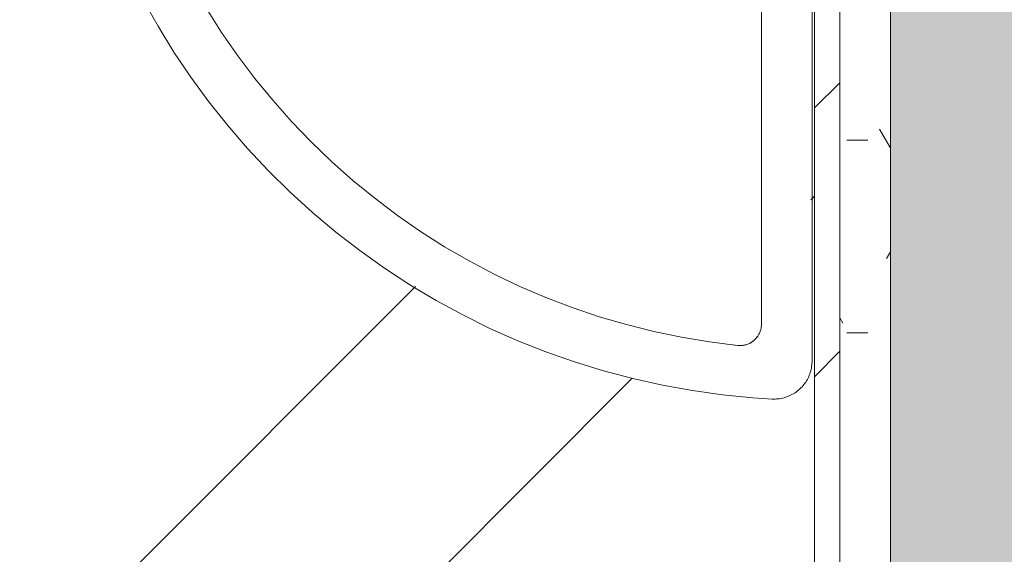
# Model space of a CAD drawing. Header units: millimetres. Extents: x -18260 to 188148, y -14086 to 2351883.
# Tile 408 of 592: x 55502 to 55892, y -2272 to -2061. Entities that reach past the tile are written whole.
import ezdxf

# ---------------------------------------------------------------- set-up
doc = ezdxf.new("R2010")
doc.units = ezdxf.units.MM
for name, color, linetype, lineweight in [('A-FLOR', 192, 'Continuous', 18), ('A-WALL', 113, 'Continuous', 18), ('A-WALL-PATT', 111, 'Continuous', 25), ('I-WALL', 2, 'Continuous', 18), ('P-SANR-FIXT', 6, 'Continuous', 9)]:
    doc.layers.add(name, color=color, linetype=linetype, lineweight=lineweight)

# ---------------------------------------------------------------- blocks, each defined once
blk = doc.blocks.new('Blks_Banh_Lavatório de Canto com Barras - Único-3080981-PLANTA DE IMPERMEABILIZAÇÃO - 1 PAV_')
at = {"layer": 'P-SANR-FIXT', "color": 133, "lineweight": 5}
for p, q in [((-77.78, 106.07), (-176.78, 205.06)), ((-201.25, 201.25), (-91.92, 91.92))]:
    blk.add_line(p, q, dxfattribs=at)
at = {"layer": 'P-SANR-FIXT', "color": 133, "lineweight": 5, "flags": 128}
for points in [[(86.57, 287.24), (75.02, 290.47), (63.34, 293.24), (51.57, 295.54), (39.71, 297.36), (27.78, 298.71), (15.82, 299.58), (3.82, 299.98), (-8.18, 299.89), (-20.16, 299.32), (-32.12, 298.28), (-44.02, 296.75), (-55.85, 294.76), (-67.59, 292.29), (-79.23, 289.35), (-90.73, 285.95), (-102.1, 282.09), (-113.3, 277.78), (-124.31, 273.03), (-135.13, 267.84), (-145.73, 262.22), (-156.1, 256.19), (-166.22, 249.74), (-176.08, 242.89), (-185.65, 235.66), (-194.93, 228.04), (-200.67, 223)], [(-176.11, 217.68), (-167.27, 224.55), (-158.15, 231.06), (-148.79, 237.2), (-139.18, 242.96), (-129.36, 248.33), (-119.32, 253.3), (-109.1, 257.87), (-98.7, 262.03), (-88.14, 265.77), (-77.44, 269.08), (-66.62, 271.96), (-55.69, 274.41), (-44.67, 276.41), (-33.58, 277.98), (-22.44, 279.1), (-11.26, 279.77), (-0.06, 280), (11.13, 279.78), (22.31, 279.11), (33.45, 277.99), (44.54, 276.43), (55.56, 274.43), (66.49, 271.99)], [(-200.67, 223), (-201.11, 222.59), (-201.53, 222.17), (-201.94, 221.72), (-202.32, 221.26), (-202.69, 220.79), (-203.04, 220.3), (-203.36, 219.8), (-203.67, 219.28), (-203.96, 218.75), (-204.22, 218.22), (-204.47, 217.67), (-204.69, 217.11), (-204.89, 216.54), (-205.06, 215.97), (-205.22, 215.39), (-205.35, 214.8), (-205.45, 214.21), (-205.54, 213.62), (-205.59, 213.02), (-205.63, 212.42), (-205.64, 211.82), (-205.63, 211.22), (-205.59, 210.62), (-205.53, 210.03), (-205.44, 209.43), (-205.33, 208.84), (-205.2, 208.26), (-205.05, 207.68), (-204.87, 207.11), (-204.67, 206.54), (-204.44, 205.98), (-204.2, 205.44), (-203.93, 204.9), (-203.64, 204.37), (-203.33, 203.86), (-203, 203.36), (-202.65, 202.87), (-202.28, 202.4), (-201.9, 201.94), (-201.49, 201.5), (-201.25, 201.25)], [(-174.57, 218.88), (-176.04, 217.74), (-176.11, 217.68)], [(-176.78, 205.06), (-177.01, 205.31), (-177.24, 205.56), (-177.45, 205.82), (-177.66, 206.1), (-177.85, 206.37), (-178.03, 206.66), (-178.2, 206.96), (-178.36, 207.26), (-178.51, 207.56), (-178.64, 207.88), (-178.76, 208.19), (-178.87, 208.52), (-178.97, 208.84), (-179.05, 209.17), (-179.12, 209.5), (-179.18, 209.84), (-179.22, 210.18), (-179.25, 210.52), (-179.26, 210.86), (-179.27, 211.2), (-179.25, 211.54), (-179.23, 211.87), (-179.19, 212.21), (-179.14, 212.55), (-179.07, 212.88), (-178.99, 213.21), (-178.9, 213.54), (-178.79, 213.86), (-178.68, 214.18), (-178.55, 214.5), (-178.4, 214.8), (-178.25, 215.11), (-178.08, 215.4), (-177.9, 215.69), (-177.71, 215.97), (-177.51, 216.25), (-177.3, 216.51), (-177.07, 216.77), (-176.84, 217.02), (-176.6, 217.25), (-176.35, 217.48), (-176.11, 217.68)], [(-176.11, 217.68), (-176.37, 217.46), (-176.62, 217.23), (-176.87, 216.99), (-177.1, 216.74), (-177.32, 216.49)], [(-178.81, 213.83), (-178.91, 213.51), (-179, 213.18), (-179.08, 212.85), (-179.14, 212.51), (-179.19, 212.18), (-179.23, 211.84), (-179.26, 211.5), (-179.27, 211.16), (-179.26, 210.82), (-179.25, 210.48), (-179.22, 210.14), (-179.17, 209.81), (-179.11, 209.47), (-179.04, 209.14)], [(-177.83, 206.35), (-177.64, 206.07), (-177.43, 205.8), (-177.22, 205.53), (-176.99, 205.28), (-176.78, 205.06)]]:
    blk.add_lwpolyline(points, dxfattribs=at)
blk = doc.blocks.new('BE-PMSa-MOD-ARQ-CONEXAODOFUTURO-EX-000-R_rvt-2-PLANTA DE IMPERMEABILIZAÇÃO - 1 PAV_')
at = {"layer": 'A-WALL-PATT', "lineweight": 5}
blk.add_hatch(color=57, dxfattribs=at).paths.add_polyline_path([(4133.89, -3760.84), (4146.39, -3760.84), (4146.39, -1880.84), (4056.39, -1880.84), (4056.39, -3760.84), (4133.67, -3760.84)])
h = blk.add_hatch(dxfattribs=at)
h.set_pattern_fill('FP_15', color=55, style=0, pattern_type=2)
h.set_pattern_definition([(0, (0, 0), (101.6, 25.4), [8.382, -67.818, 8.382, -67.818, -406.4]), (0, (0, 0), (101.6, 25.4), [-152.4, 8.382, -144.018, 8.382, -67.818, -177.8]), (0, (0, 0), (101.6, 25.4), [-381, 8.382, -42.418, 8.382, -118.618]), (120, (38.1, 12.7), (-72.79705, 75.28818), [8.382, -67.818, 8.382, -67.818, -406.4]), (120, (38.1, 12.7), (-72.79705, 75.28818), [-152.4, 8.382, -144.018, 8.382, -67.818, -177.8]), (120, (38.1, 12.7), (-72.79705, 75.28818), [-381, 8.382, -42.418, 8.382, -118.618]), (240, (50.8, 63.5), (-28.80295, -100.68818), [8.382, -67.818, 8.382, -67.818, -406.4]), (240, (50.8, 63.5), (-28.80295, -100.68818), [-152.4, 8.382, -144.018, 8.382, -67.818, -177.8]), (240, (50.8, 63.5), (-28.80295, -100.68818), [-381, 8.382, -42.418, 8.382, -118.618])])
h.paths.add_polyline_path([(4036.39, -3740.84), (4056.39, -3740.84), (4056.39, -3473.34), (4036.39, -3473.34), (4036.39, -3736.4)])
h.paths.add_polyline_path([(4056.39, -3368.34), (4056.39, -1890.84), (4036.39, -1890.84), (4036.39, -3368.34)])
h = blk.add_hatch(dxfattribs=at)
h.set_pattern_fill('FP_14', color=252, style=0, pattern_type=2)
h.set_pattern_definition([(45, (0, 0), (-53.033, 53.033), [])])
h.paths.add_polyline_path([(4026.39, -3730.84), (4036.39, -3730.84), (4036.39, -3473.34), (4026.39, -3473.34), (4026.39, -3567.38)])
h.paths.add_polyline_path([(4036.39, -3368.34), (4036.39, -1905.84), (4026.39, -1905.84), (4026.69, -3368.34)])
at = {"layer": 'A-WALL', "color": 90, "lineweight": 5}
for p, q in [((4036.39, -3368.34), (4036.39, -1905.84)), ((4056.39, -3368.34), (4056.39, -1905.84))]:
    blk.add_line(p, q, dxfattribs=at)
at = {"layer": 'I-WALL', "color": 130, "lineweight": 9}
blk.add_line((4026.39, -1905.84), (4026.39, -3358.34), dxfattribs=at)
at = {"layer": 'P-SANR-FIXT', "color": 250, "lineweight": 5, "rotation": 134.9999999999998}
blk.add_blockref('Blks_Banh_Lavatório de Canto com Barras - Único-3080981-PLANTA DE IMPERMEABILIZAÇÃO - 1 PAV_', (4025.41, -1910.84), dxfattribs=at)

msp = doc.modelspace()

# ---------------------------------------------------------------- hatches: boundary and pattern name
at = {"layer": 'A-FLOR'}
h = msp.add_hatch(dxfattribs=at)
h.set_pattern_fill('FP_1', color=1, style=0, pattern_type=2)
h.set_pattern_definition([(45, (51790.14, 0), (-251.447, 251.447), []), (45, (51790.14, 381), (-251.447, 251.447), [])])
h.paths.add_polyline_path([(54292.526, -3730.841), (55551.528, -3730.841), (55551.528, -3358.341), (55816.528, -3358.341), (55816.528, -1905.841), (54981.528, -1905.841), (54981.528, -1920.841), (54911.528, -1920.841), (54911.528, -1905.841), (54011.528, -1905.841), (54011.528, -1920.841), (53941.528, -1920.841), (53941.528, -1905.841), (53934.526, -1905.841), (53934.526, -1998.842), (53816.528, -1998.842), (53816.528, -3730.841), (54291.707, -3730.841)])
h.paths.add_polyline_path([(54291.707, -3720.199), (54284.632, -3717.267), (54282.563, -3712.79), (54281.704, -3710.196), (54282.385, -3584.991), (54289.231, -3575.333), (54292.705, -3572.773), (54294.941, -3571.505), (54296.561, -3570.852), (54300.883, -3570.507), (54302.227, -3570.166), (54311.584, -3570.166), (54291.761, -3517.052), (54279.843, -3472.324), (54271.31, -3423.51), (54267.35, -3376.101), (54267.605, -3326.766), (54271.612, -3281.814), (54280.74, -3232.052), (54291.209, -3192.607), (54306.863, -3157.063), (54317.349, -3140.692), (54325.089, -3130.542), (54340.091, -3114.722), (54357.836, -3100.207), (54376.221, -3088.328), (54397.44, -3078.174), (54424.329, -3070.142), (54445.844, -3066.609), (54465.498, -3065.551), (54486.898, -3066.906), (54515.577, -3073.212), (54536.681, -3080.95), (54557.896, -3091.915), (54575.494, -3103.81), (54595.438, -3122.191), (54610.706, -3140.692), (54621.193, -3157.063), (54626.782, -3167.775), (54638.303, -3197.45), (54649.647, -3241.889), (54657.819, -3293.809), (54660.573, -3327.704), (54660.71, -3377.043), (54656.506, -3424.918), (54647.822, -3473.653), (54636.165, -3517.361), (54617.536, -3567.576), (54617.536, -3570.166), (54632.062, -3570.67), (54633.91, -3572.155), (54637.875, -3573.145), (54643.241, -3577.693), (54642.439, -3577.693), (54644.836, -3580.682), (54646.263, -3583.314), (54647.602, -3590.158), (54646.727, -3712.859), (54644.67, -3717.271), (54642.596, -3718.86), (54637.599, -3720.199), (54301.705, -3720.199)])
h.paths.add_polyline_path([(54613.759, -3570.166), (54615.013, -3570.004), (54624.698, -3546.103), (54622.412, -3549.119), (54614.55, -3568.242)])
h.paths.add_polyline_path([(54634.107, -3519.435), (54638.481, -3504.694), (54648.046, -3467.462), (54647.822, -3462.755), (54634.488, -3517.859)])
h.paths.add_polyline_path([(54653.449, -3435.901), (54656.745, -3410.105), (54653.555, -3434.653)])
h.paths.add_polyline_path([(54659.562, -3351.477), (54658.527, -3318.449), (54656.576, -3307.539), (54659.562, -3351.469)])
h.paths.add_polyline_path([(54653.031, -3269.245), (54644.614, -3226.482), (54643.654, -3227.412), (54651.727, -3263.425)])
h.paths.add_polyline_path([(55805.552, -2340.841), (55803.639, -2338.526), (55803.571, -2337.623), (55802.232, -2334.877), (55801.726, -2334.434), (55801.726, -2329.707), (55801.083, -2324.068), (55801.926, -2291.351), (55801.88, -2288.206), (55802.5, -2286.57), (55803.488, -2285.023), (55803.639, -2283.265), (55802.204, -2282.743), (55806.105, -2280.841), (55815.552, -2280.841), (55815.552, -2340.841)])
h.paths.add_polyline_path([(55799.555, -2331.689), (55790.552, -2326.691), (55715.63, -2325.565), (55714.239, -2325.141), (55711.69, -2325.084), (55703.205, -2316.601), (55702.681, -2308.049), (55703.348, -2304.909), (55709.857, -2298.73), (55710.342, -2298.469), (55713.972, -2296.202), (55722.394, -2295.438), (55735.841, -2294.997), (55761.065, -2295.03), (55791.016, -2293.974), (55799.555, -2289.993), (55799.555, -2329.698)])
h.paths.add_polyline_path([(55799.771, -2210.255), (55744.481, -2202.234), (55701.068, -2187.773), (55684.555, -2180.319), (55657.017, -2165.039), (55640.442, -2153.946), (55603.408, -2122.959), (55576.067, -2090.792), (55564.621, -2074.478), (55541.506, -2032.903), (55527.79, -1994.099), (55522.197, -1971.86), (55517.393, -1940.603), (55516.652, -1926.594), (55520.961, -1926.367), (55521.78, -1921.844), (55524.537, -1918.165), (55529.699, -1915.986), (55530.947, -1915.841), (55530.947, -1910.841), (55807.301, -1911.914), (55810.314, -1913.529), (55814.832, -1920.579), (55815.552, -1923.199), (55814.882, -2195.446), (55810.552, -2195.446), (55809.495, -2199.92), (55806.549, -2203.448), (55802.335, -2205.286), (55800.025, -2205.454), (55799.797, -2209.756)])
h.paths.add_polyline_path([(55810.503, -2202.613), (55810.503, -2199.322), (55812.121, -2198.362), (55813.015, -2200.858), (55811.846, -2203.32), (55810.552, -2202.638)])
h.paths.add_polyline_path([(55807.185, -2205.761), (55808.227, -2201.856), (55810.284, -2203.595), (55809.138, -2205.432), (55807.974, -2205.628)])
h.paths.add_polyline_path([(55804.977, -2208.263), (55802.855, -2207.153), (55804.549, -2204.612), (55807.826, -2207.153), (55807.185, -2207.68)])
h.paths.add_polyline_path([(55785.635, -2194.266), (55786.089, -2193.107), (55785.72, -2193.457), (55785.64, -2194.22)])
h.paths.add_polyline_path([(55786.089, -2189.96), (55793.809, -2186.964), (55795.279, -2180.841), (55794.48, -2180.841), (55792.864, -2186.964), (55790.195, -2187.927), (55780.964, -2188.228), (55786.142, -2189.463)])
h.paths.add_polyline_path([(55786.579, -2185.316), (55787.679, -2181.217), (55786.999, -2181.338), (55786.782, -2183.397)])
h.paths.add_polyline_path([(55800.167, -2184.042), (55799.439, -2180.841), (55799.439, -2181.48), (55800.025, -2183.545)])
h.paths.add_polyline_path([(55806.061, -2049.037), (55807.006, -2047.752), (55804.982, -2048.495), (55805.21, -2048.609)])
h.paths.add_polyline_path([(55809.287, -2045.717), (55810.552, -2040.841), (55809.287, -2041.21), (55804.227, -2043.882), (55808.925, -2045.586)])
h.paths.add_polyline_path([(55720.092, -2034.585), (55724.506, -2027.46), (55725.766, -2021.84), (55723.967, -2025.231), (55721.089, -2032.177)])
h.paths.add_polyline_path([(55707.347, -2040.259), (55711.127, -2039.761), (55717.685, -2036.432), (55715.95, -2036.3), (55707.845, -2039.761)])
h.paths.add_polyline_path([(55415.552, -2024.724), (55404.335, -2020.054), (55403.374, -2017.174), (55401.17, -2013.238), (55400.383, -2010.193), (55399.933, -2009.616), (55399.729, -1982.648), (55398.685, -1935.377), (55394.704, -1926.838), (55436.4, -1926.838), (55431.402, -1937.557), (55430.693, -2009.121), (55429.311, -2014.591), (55427.636, -2016.353), (55426.852, -2018.975), (55418.343, -2023.711)])
h.paths.add_polyline_path([(55686.134, -2019.045), (55686.808, -2018.371), (55689.354, -2009.498), (55688.63, -2010.443), (55686.632, -2015.266)])
h.paths.add_polyline_path([(55691.808, -2006.3), (55704.553, -2000.626), (55700.774, -2001.124), (55694.215, -2004.453)])
h.paths.add_polyline_path([(55540.849, -1958.521), (55538.192, -1939.851), (55539.761, -1933.184), (55541.08, -1932.745), (55545.588, -1930.841), (55545.058, -1930.38), (55538.168, -1934.09), (55537.195, -1941.51), (55539.934, -1954.26)])
h.paths.add_polyline_path([(55532.13, -1940.796), (55532.989, -1939.591), (55532.177, -1937.564), (55532.132, -1940.66)])
h.paths.add_polyline_path([(55541.08, -1939.851), (55545.588, -1938.841), (55545.058, -1939.011), (55542.041, -1939.648)])
h.paths.add_polyline_path([(55545.588, -1927.135), (55545.058, -1925.905), (55545.058, -1926.985)])
h.paths.add_polyline_path([(55416.012, -1925.388), (55391.281, -1923.892), (55389.185, -1922.857), (55387.976, -1922.754), (55387.368, -1924.038), (55385.552, -1920.841), (55385.552, -1910.841), (55445.552, -1910.841), (55445.552, -1920.841), (55443.232, -1922.745), (55442.687, -1922.791), (55439.588, -1924.161), (55439.145, -1924.666), (55434.418, -1924.666), (55429.019, -1925.309), (55418.23, -1925.381)])
h.paths.add_polyline_path([(55679.823, -1924.854), (55679.983, -1923.083), (55679.783, -1924.474)])
h.paths.add_polyline_path([(55679.694, -1924.983), (55679.611, -1923.87), (55677.898, -1916.208), (55678.278, -1922.166), (55679.629, -1924.854)])
h.paths.add_polyline_path([(55519.24, -1923.538), (55518.378, -1920.477), (55519.24, -1918.566), (55521.126, -1920.342), (55520.961, -1922.391), (55520.632, -1922.61)])
h.paths.add_polyline_path([(55811.369, -1922.841), (55810.858, -1922.131), (55810.177, -1922.841)])
h.paths.add_polyline_path([(55682.511, -1922.166), (55683.495, -1921.182), (55684.577, -1915.841), (55681.594, -1916.676), (55680.807, -1917.467), (55681.594, -1919.638)])
h.paths.add_polyline_path([(55522.944, -1919.844), (55520.807, -1918.165), (55521.089, -1916.49), (55523.567, -1916.898), (55523.079, -1919.208)])
h.paths.add_polyline_path([(55526.473, -1916.898), (55523.78, -1915.89), (55523.78, -1913.94), (55526.473, -1913.559), (55528.031, -1914.272), (55526.814, -1916.322)])

# ---------------------------------------------------------------- block references
at = {"color": 50, "lineweight": 5}
msp.add_blockref('BE-PMSa-MOD-ARQ-CONEXAODOFUTURO-EX-000-R_rvt-2-PLANTA DE IMPERMEABILIZAÇÃO - 1 PAV_', (51790.143, 0), dxfattribs=at)

doc.saveas('drawing.dxf')
